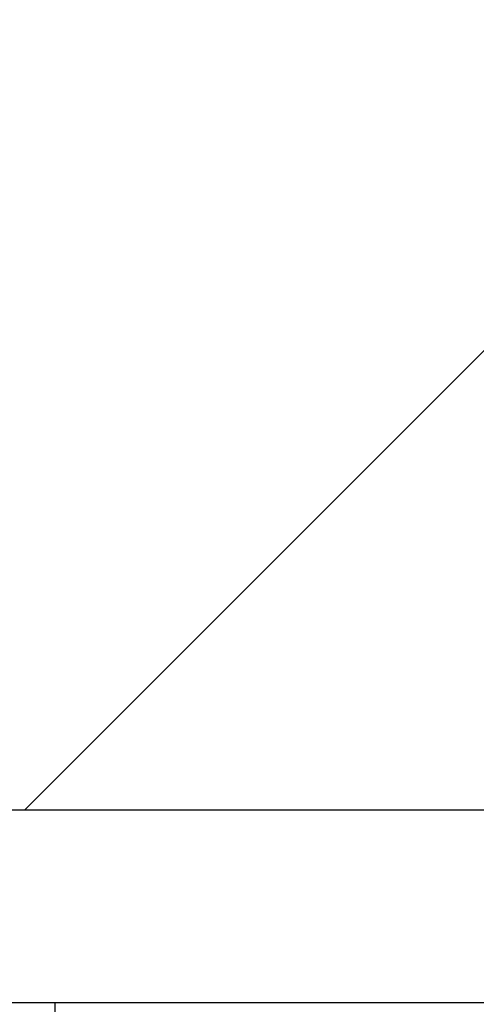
# Model space of a CAD drawing. Header units: millimetres. Extents: x 2605 to 1198744, y 17680 to 73723.
# Tile 394 of 656: x 8786 to 8801, y 52689 to 52720. Entities that reach past the tile are written whole.
import ezdxf

# ---------------------------------------------------------------- set-up
doc = ezdxf.new("R2010")
doc.units = ezdxf.units.MM

msp = doc.modelspace()

# ---------------------------------------------------------------- hatches: boundary and pattern name
at = {"lineweight": 13}
h = msp.add_hatch(dxfattribs=at)
h.set_pattern_fill('ANSI33', color=256, scale=50, style=0)
h.set_pattern_definition([(45, (-21381.03, 16915), (-224.5064, 224.5064), []), (45, (-21156.52, 16915), (-224.5064, 224.5064), [158.75, -79.375])])
h.paths.add_polyline_path([(8673.41118, 52689.15536), (8593.41118, 52689.15536), (8593.41118, 52705.15536), (8553.41118, 52705.15536), (8553.41118, 52707.15536), (8713.41118, 52707.15536), (8713.41118, 52705.15536), (8673.41118, 52705.15536)], flags=16)
edge = h.paths.add_edge_path(flags=16)
edge.add_arc((17408.41302, 53223.98242), 5, 0, 360)
edge = h.paths.add_edge_path(flags=16)
edge.add_arc((17408.41302, 53173.98242), 5, 0, 360)
edge = h.paths.add_edge_path()
edge.add_line((8483.41172, 51049.66842), (8782.03524, 51049.66842))
edge.add_line((8782.03524, 51049.66842), (8778.39869, 52658.15536))
edge.add_arc((8775.39869, 52658.15536), 3, -90, 0.000022, ccw=False)
edge.add_line((8775.39869, 52655.15536), (8772.39869, 52655.15536))
edge.add_line((8772.39869, 52655.15536), (8772.39869, 52695.15536))
edge.add_line((8772.39869, 52695.15536), (8832.39869, 52695.15536))
edge.add_line((8832.39869, 52695.15536), (18702.41302, 52692.35747))
edge.add_line((18702.41302, 52692.35747), (18702.41302, 52699.15536))
edge.add_line((18702.41302, 52699.15536), (18802.41302, 52699.15536))
edge.add_line((18802.41302, 52699.15536), (18802.41302, 52914.15536))
edge.add_line((18802.41302, 52914.15536), (18702.41302, 52914.15536))
edge.add_line((18702.41302, 52914.15536), (18702.41302, 52924.15536))
edge.add_line((18702.41302, 52924.15536), (18802.41302, 52924.15536))
edge.add_line((18802.41302, 52924.15536), (18802.41302, 53149.15536))
edge.add_line((18802.41302, 53149.15536), (17508.41302, 53149.15536))
edge.add_line((17508.41302, 53149.15536), (17508.41302, 53249.15536))
edge.add_line((17508.41302, 53249.15536), (17308.41302, 53249.15536))
edge.add_line((17308.41302, 53249.15536), (17308.41302, 53149.15536))
edge.add_line((17308.41302, 53149.15536), (8483.41118, 53034.15536))
edge.add_line((8483.41118, 53034.15536), (8483.41118, 52684.15536))
edge.add_line((8483.41118, 52684.15536), (8483.41172, 51049.66842))

# ---------------------------------------------------------------- linework, layer by layer
msp.add_line((8787.41118, 51049.66842), (8787.41118, 52689.15536))
msp.add_lwpolyline([(8772.39869, 52655.15536), (8772.39869, 52695.15536), (8832.39869, 52695.15536), (8832.39869, 52692.15536, -0.41421356), (8829.39869, 52689.15536), (8784.39869, 52689.15536, 0.41421356), (8778.39869, 52683.15536), (8778.39869, 52658.15536, -0.41421356), (8775.39869, 52655.15536), (8772.39869, 52655.15536)], format="xyb")

doc.saveas('drawing.dxf')
